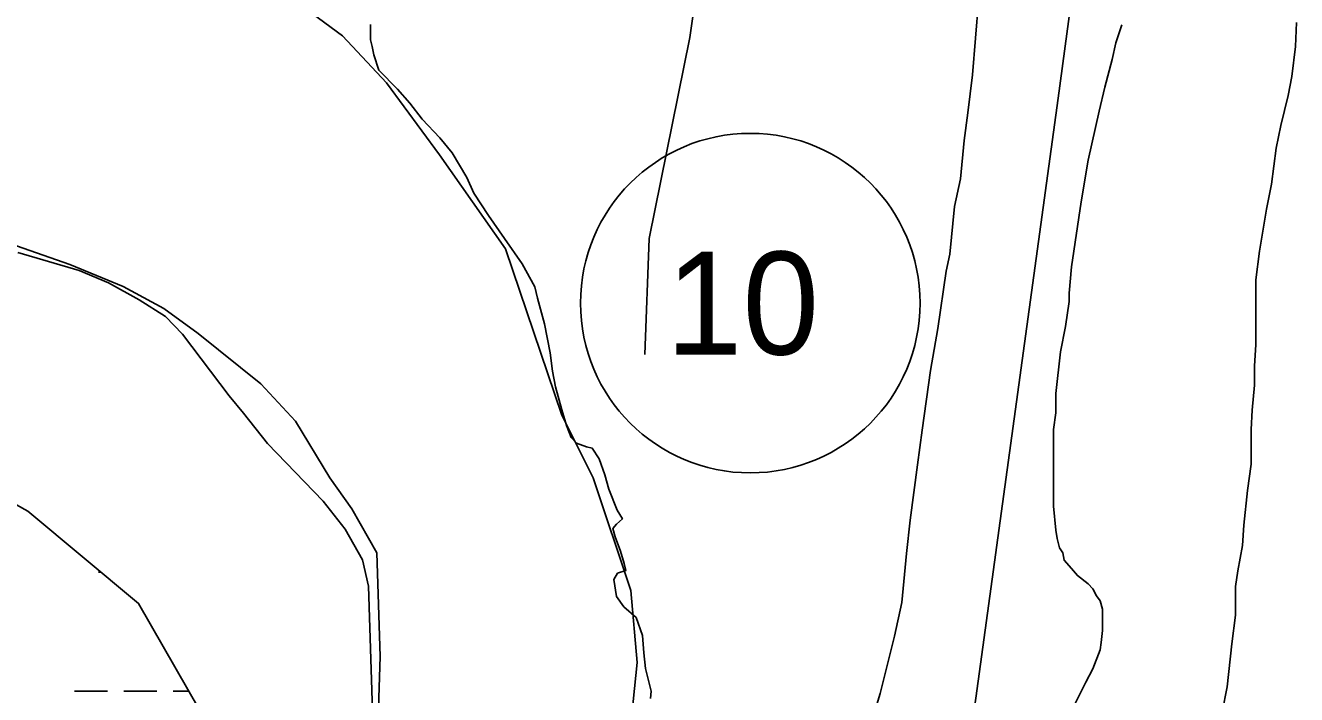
# Model space of a CAD drawing. Extents: x 3245246 to 3283090, y 806824 to 832173.
# Drawn here: x 3261075 to 3262310, y 825228 to 825878 of the extents above; entities that cross this region are included whole.
import ezdxf

# ---------------------------------------------------------------- set-up
doc = ezdxf.new("R2010")
doc.units = 0
for name, color, linetype in [('V-ROAD-CNTR', 7, 'Continuous'), ('V-ROAD-IDEN', 7, 'Continuous'), ('V-SITE-VEGE', 7, 'Continuous'), ('V-TOPO-SHOR', 7, 'Continuous'), ('V-WETL-SWMP', 7, 'Continuous')]:
    doc.layers.add(name, color=color, linetype=linetype)

msp = doc.modelspace()

# ---------------------------------------------------------------- linework, layer by layer
at = {"layer": 'V-ROAD-CNTR'}
msp.add_lwpolyline([(3262169.6, 826483.8), (3262078.4, 825807.9), (3261981.7, 825101.9), (3261885.2, 824444.3)], dxfattribs=at)
at = {"layer": 'V-ROAD-IDEN'}
msp.add_circle((3261779.3, 825608.6), 165, dxfattribs=at)
msp.add_circle((3261779.3, 825608.6), 165, dxfattribs=at)
at = {"layer": 'V-SITE-VEGE'}
for p, q in [((3261067.4, 825657.9), (3261127.1, 825640.3)), ((3261127.1, 825640.3), (3261155.7, 825628.4)), ((3261155.7, 825628.4), (3261185.4, 825611.8)), ((3261185.4, 825611.8), (3261211, 825595.6)), ((3261211, 825595.6), (3261227.6, 825578.3)), ((3261227.6, 825578.3), (3261272.9, 825518.6)), ((3261272.9, 825518.6), (3261286.9, 825501.8)), ((3261286.9, 825501.8), (3261310.2, 825472.3)), ((3261310.2, 825472.3), (3261364.3, 825416.2)), ((3261364.3, 825416.2), (3261385.5, 825388.8)), ((3261385.5, 825388.8), (3261402.3, 825359.1)), ((3261402.3, 825359.1), (3261408.4, 825333.5)), ((3261408.4, 825333.5), (3261412.3, 825212))]:
    msp.add_line(p, q, dxfattribs=at)
for points in [[(3262001.1, 825901.6), (3261995.2, 825830.6), (3261990.6, 825793.4), (3261987.1, 825766.6), (3261983.6, 825729.4), (3261977.8, 825702.6), (3261973.1, 825656.1), (3261969.6, 825639.8), (3261961.5, 825584), (3261954.5, 825543.2), (3261946.3, 825485.1), (3261941.7, 825451.3), (3261934.7, 825397.8), (3261931.2, 825365.2), (3261926.5, 825317.5), (3261919.5, 825284.9)], [(3261646.6, 825340.1), (3261650.4, 825346.1), (3261658.4, 825348.8), (3261656.9, 825355.6), (3261653.1, 825367.4), (3261648.1, 825381.5), (3261645.8, 825389.4), (3261649.3, 825393.6), (3261655, 825398.9), (3261650, 825407.3), (3261641.7, 825427.8), (3261637.9, 825441.8), (3261632.5, 825457.4), (3261625.7, 825467.6), (3261620, 825468.8), (3261610.5, 825472.6), (3261605.2, 825477.9), (3261600.6, 825489.7), (3261596.1, 825504.8), (3261590, 825527.2), (3261587, 825542.4), (3261584.7, 825560.3), (3261579.3, 825588.4), (3261572.5, 825613.4), (3261569.8, 825624.5), (3261557.7, 825646.9), (3261540.6, 825671.5), (3261525, 825693.6), (3261510.6, 825715.6), (3261503.8, 825730.8), (3261489.7, 825754.7), (3261477.5, 825769.1), (3261460.5, 825787.3), (3261448.3, 825802.9), (3261436.5, 825816.6), (3261418.2, 825834.9), (3261413.6, 825849.8), (3261411.9, 825858), (3261410.3, 825864.6), (3261410.3, 825869.6), (3261410.3, 825879.5)], [(3262087.8, 825205.3), (3262105.3, 825240.3), (3262112.3, 825253.1), (3262119.3, 825271.7), (3262120.4, 825278.7), (3262121.6, 825290.3), (3262121.6, 825311.2), (3262119.3, 825319.4), (3262115.8, 825324), (3262112.3, 825331), (3262107.6, 825335.7), (3262097.2, 825343.8), (3262091.4, 825350.8), (3262084.4, 825358.9), (3262083.2, 825365.9), (3262079.7, 825370.6), (3262077.4, 825379.9), (3262076.2, 825388), (3262073.9, 825411.3), (3262073.9, 825485.8), (3262076.2, 825502.1), (3262076.3, 825520.7), (3262080.9, 825561.4), (3262085.6, 825585.9), (3262089.1, 825610.3), (3262089.1, 825612.6), (3262089.1, 825618.4), (3262091.4, 825644), (3262100.7, 825706.9), (3262107.7, 825747.6), (3262118.2, 825795.3), (3262124, 825818.6), (3262131, 825845.3), (3262134.5, 825861.6), (3262140.3, 825879.1)], [(3262310.2, 825881.4), (3262309, 825858.1), (3262305.5, 825829), (3262302, 825810.4), (3262295, 825781.3), (3262290.4, 825759.2), (3262285.7, 825724.3), (3262281.1, 825699.9), (3262274.1, 825659.1), (3262270.6, 825631.2), (3262270.6, 825568.4), (3262269.4, 825547.4), (3262269.4, 825528.8), (3262267.1, 825504.4), (3262265.9, 825485.8), (3262265.9, 825452), (3262262.4, 825426.4), (3262258.9, 825392.7), (3262257.8, 825372.9), (3262253.1, 825348.5)], [(3262253.1, 825348.5), (3262250.8, 825333.3), (3262250.8, 825305.4), (3262247.3, 825277.5), (3262242.6, 825235.6), (3262238, 825211.1)], [(3261682.3, 825224.3), (3261683.1, 825231.5), (3261677.4, 825253.5), (3261675.9, 825268.7), (3261674.4, 825285.4), (3261668.3, 825302.9), (3261656.5, 825313.5), (3261649.3, 825323.4), (3261646.6, 825340.1)], [(3261919.5, 825284.9), (3261905.6, 825229.1), (3261893.9, 825190.7)]]:
    msp.add_lwpolyline(points, dxfattribs=at)
at = {"layer": 'V-TOPO-SHOR'}
for points in [[(3262089.4, 826382.8), (3262028.7, 826335.1), (3261976.6, 826296.1), (3261915.8, 826213.6), (3261820.3, 826105.2), (3261776.9, 826048.8), (3261759.5, 826009.8), (3261733.4, 825957.7), (3261720.4, 825866.6), (3261681.2, 825671.3), (3261676.8, 825558.5)], [(3261660.2, 825170.9), (3261669.3, 825259.2), (3261663.3, 825329.3), (3261626.7, 825438.9), (3261596.2, 825499.8), (3261541.4, 825661.3), (3261477.4, 825752.7), (3261425.7, 825822.7), (3261383, 825868.4), (3261313, 825920.2), (3261264.2, 825953.7), (3261191.1, 825981.1), (3261127.2, 825993.3), (3261090.6, 825999.4), (3261032.7, 825999.4)], [(3260192, 825633.9), (3260441.8, 825719.2), (3260517.9, 825728.3), (3260597.1, 825728.3), (3260624.6, 825719.2), (3260658.1, 825713.1), (3260706.8, 825716.1), (3260740.3, 825722.2), (3260792.1, 825722.2), (3260904.8, 825700.9), (3260999.2, 825679.6), (3261066.2, 825664.3), (3261118, 825646.1), (3261169.8, 825624.7), (3261209.4, 825603.4), (3261242.9, 825579), (3261303.8, 825530.3), (3261337.3, 825493.8), (3261370.8, 825438.9), (3261392.2, 825408.5), (3261416.5, 825365.8), (3261419.6, 825265.3), (3261416.5, 825164.8)]]:
    msp.add_lwpolyline(points, dxfattribs=at)
at = {"layer": 'V-WETL-SWMP'}
for p, q in [((3261146, 825347.1), (3261148.5, 825347.1)), ((3261122.6, 825231.6), (3261154.6, 825231.6)), ((3261170.6, 825231.6), (3261202.6, 825231.6)), ((3261218.6, 825231.6), (3261233.5, 825231.6))]:
    msp.add_line(p, q, dxfattribs=at)
msp.add_lwpolyline([(3260055.8, 825101.5), (3259984.1, 825245), (3260091.7, 825442.3), (3260217.1, 825532), (3260324.6, 825567.8), (3260468, 825585.8), (3260629.3, 825585.8), (3260772.7, 825567.8), (3260916.1, 825496.1), (3261077.3, 825406.4), (3261184.9, 825316.8), (3261256.6, 825191.2)], dxfattribs=at)

# ---------------------------------------------------------------- texts
at = {"layer": 'V-ROAD-IDEN'}
msp.add_text('10', height=100, rotation=0, dxfattribs=at).set_placement((3261697.4, 825558.6))

doc.saveas('drawing.dxf')
